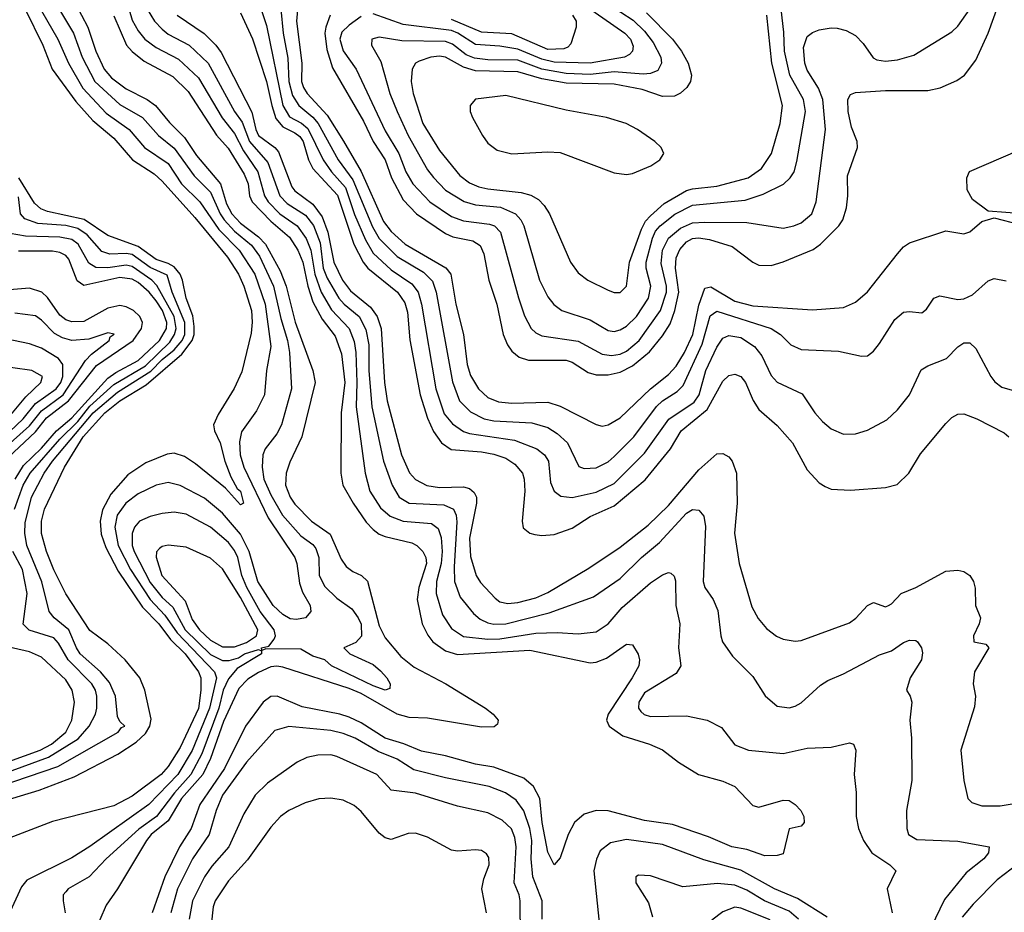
# Model space of a CAD drawing. Header units: inches. Extents: x 1308407 to 1441228, y 959628 to 1036311.
# Tile 680 of 729: x 1405697 to 1408964, y 1021852 to 1024815. Entities that reach past the tile are written whole.
import ezdxf

# ---------------------------------------------------------------- set-up
doc = ezdxf.new("R2010")
doc.units = ezdxf.units.IN
doc.header["$MEASUREMENT"] = 0
doc.layers.add('B4002', color=7, linetype='Continuous')

msp = doc.modelspace()

# ---------------------------------------------------------------- linework, layer by layer
at = {"layer": 'B4002', "color": 5}
for points, elevation in [([(1406451.7, 1024990), (1406515.8, 1024795.8), (1406570, 1024529.5), (1406592.3, 1024492.3), (1406631.7, 1024471.7), (1406653.4, 1024453.4), (1406703.8, 1024350), (1406732.1, 1024310), (1406778, 1024258), (1406808.2, 1024168.2), (1406844.1, 1024084.1), (1406870, 1024039.5), (1406930, 1023984.1), (1406998.1, 1023938.1), (1407019.7, 1023910), (1407030.9, 1023870), (1407077.4, 1023590), (1407106, 1023506), (1407133.1, 1023473.1), (1407170, 1023447.6), (1407190, 1023441), (1407339.3, 1023419.3), (1407413.2, 1023390), (1407439, 1023370), (1407451.4, 1023350), (1407458.4, 1023278.4), (1407470, 1023250.2), (1407492.8, 1023232.8), (1407530, 1023228.4), (1407610, 1023246.9), (1407670, 1023275.2), (1407770, 1023376.3), (1407851.2, 1023488.8), (1407935.1, 1023544.9), (1407952.1, 1023570), (1407973.9, 1023650), (1408010, 1023728.1), (1408030, 1023757.2), (1408050, 1023766.2), (1408090, 1023759.7), (1408135.4, 1023730), (1408159.4, 1023699.4), (1408190, 1023633.8), (1408210, 1023611.1), (1408293.3, 1023573.3), (1408335.5, 1023510), (1408360.9, 1023480.9), (1408390, 1023456.5), (1408430, 1023439.2), (1408470, 1023440.7), (1408510, 1023452), (1408573.9, 1023486.1), (1408610, 1023519.6), (1408649.8, 1023570), (1408687.7, 1023652.3), (1408710, 1023665.8), (1408772.6, 1023690), (1408810, 1023728.7), (1408830, 1023742.3), (1408850, 1023742.7), (1408870, 1023723.6), (1408919.3, 1023630), (1408932.8, 1023612.8), (1408955.5, 1023595.5), (1408990, 1023585.5)], 2640), ([(1406555.8, 1024930), (1406571.7, 1024770), (1406587.4, 1024687.4), (1406590, 1024610), (1406602.9, 1024563), (1406623, 1024530), (1406670, 1024491.5), (1406687, 1024470), (1406754, 1024350), (1406803.1, 1024283.1), (1406867.3, 1024127.3), (1406890, 1024088.2), (1406950, 1024028.2), (1407037.1, 1023977.1), (1407067, 1023947), (1407079.5, 1023910), (1407133.1, 1023613.1), (1407157, 1023550), (1407192.9, 1023512.9), (1407238.2, 1023490), (1407270, 1023483.5), (1407396.4, 1023476.4), (1407450, 1023461.2), (1407480.9, 1023440.9), (1407515.1, 1023410), (1407552.3, 1023332.3), (1407570, 1023325.2), (1407610, 1023327.8), (1407650, 1023346.8), (1407670, 1023364.4), (1407734.6, 1023430), (1407810, 1023530.5), (1407830.4, 1023550), (1407878.9, 1023581.1), (1407899, 1023601), (1407961.7, 1023738.3), (1407987.9, 1023832.1), (1408010, 1023847.1), (1408190.2, 1023790), (1408222, 1023770), (1408255.4, 1023735.4), (1408290, 1023719.8), (1408414, 1023714), (1408490, 1023698.3), (1408510, 1023698.7), (1408530, 1023714), (1408550, 1023739.5), (1408600.6, 1023819.4), (1408630, 1023843.9), (1408650, 1023846.2), (1408690, 1023841.8), (1408706.2, 1023853.9), (1408730, 1023890.3), (1408750, 1023897.8), (1408810, 1023886), (1408830, 1023888), (1408858.1, 1023901.9), (1408910, 1023948.2), (1408930, 1023955.9), (1408970, 1023948.1)], 2660), ([(1406047.9, 1024890), (1406070, 1024813), (1406090, 1024777.5), (1406112.9, 1024750), (1406150, 1024721.8), (1406223.7, 1024683.7), (1406290, 1024621.9), (1406368.7, 1024488.7), (1406410, 1024436.5), (1406439.6, 1024379.6), (1406487.5, 1024310), (1406509.8, 1024230), (1406522.1, 1024210), (1406560.4, 1024170), (1406617.4, 1024130), (1406648, 1024088), (1406663.2, 1024050), (1406676.7, 1023970), (1406697.4, 1023910), (1406731.6, 1023851.6), (1406790.2, 1023790.2), (1406806.5, 1023746.5), (1406812.5, 1023710), (1406816, 1023610), (1406813.6, 1023530), (1406843, 1023310), (1406859.3, 1023250), (1406894.2, 1023194.2), (1406926.6, 1023166.6), (1406970, 1023150.7), (1407063.1, 1023143.1), (1407086.1, 1023126.1), (1407096, 1023096), (1407099.5, 1023050), (1407095.8, 1023010), (1407080.2, 1022950), (1407079, 1022910), (1407099.6, 1022839.6), (1407130, 1022793.8), (1407170, 1022768), (1407250, 1022758.3), (1407290, 1022760), (1407410, 1022778.3), (1407480.9, 1022780.9), (1407550, 1022776), (1407610, 1022783.4), (1407650, 1022809.1), (1407696.7, 1022863.3), (1407790, 1022945.6), (1407830, 1022972.7), (1407850, 1022980.2), (1407857.4, 1022977.4), (1407868.3, 1022968.3), (1407872.6, 1022952.6), (1407874.3, 1022870), (1407887.3, 1022810), (1407883.6, 1022730), (1407890.9, 1022670), (1407874.9, 1022645.1), (1407770, 1022580.5), (1407752, 1022550), (1407750.2, 1022530), (1407758.2, 1022518.2), (1407768.8, 1022508.8), (1407790, 1022502.4), (1407910, 1022504.1), (1407978, 1022490), (1408026.1, 1022466.1), (1408070, 1022407.5), (1408114.8, 1022390), (1408230, 1022379), (1408310, 1022396.9), (1408390, 1022400.7), (1408450, 1022415), (1408463.8, 1022410), (1408471.1, 1022390), (1408465.6, 1022310), (1408472, 1022250), (1408472.8, 1022170), (1408480.6, 1022130), (1408496.8, 1022090), (1408524.7, 1022050), (1408584.6, 1022010), (1408604.2, 1021990), (1408575.6, 1021930), (1408592.3, 1021850)], 2540), ([(1406727.3, 1024830), (1406712.5, 1024790), (1406710, 1024770), (1406715.8, 1024715.8), (1406734.8, 1024654.8), (1406837.6, 1024477.6), (1406869.8, 1024410), (1406909.3, 1024350), (1406930.3, 1024290), (1406970, 1024216.8), (1407014, 1024170), (1407110, 1024104.8), (1407134.5, 1024094.5), (1407201.2, 1024081.2), (1407225.4, 1024065.4), (1407237.4, 1024037.4), (1407253.5, 1023950), (1407280.6, 1023870), (1407301.7, 1023770), (1407315.8, 1023735.8), (1407330, 1023714.6), (1407354.4, 1023694.4), (1407385.2, 1023685.2), (1407510, 1023685.2), (1407530, 1023678), (1407583.3, 1023643.3), (1407610, 1023635.8), (1407650, 1023635.8), (1407690, 1023645), (1407730, 1023665.3), (1407787.2, 1023712.8), (1407830, 1023765.1), (1407854.9, 1023805.1), (1407870.8, 1023849.2), (1407883.7, 1023910), (1407873.2, 1023990), (1407875.8, 1024024.2), (1407887.7, 1024052.3), (1407910, 1024077), (1407930, 1024088.3), (1407949.1, 1024090.9), (1407985.5, 1024085.5), (1408061.6, 1024061.6), (1408129.4, 1024009.4), (1408150, 1023999.6), (1408190, 1023998.5), (1408230, 1024010.5), (1408330, 1024052.3), (1408354.5, 1024070), (1408414.7, 1024130), (1408427.8, 1024150), (1408440.2, 1024190), (1408444.6, 1024230), (1408443.9, 1024296.1), (1408476.5, 1024390), (1408476, 1024410), (1408457.4, 1024457.4), (1408446, 1024510), (1408445, 1024550), (1408453.9, 1024566.1), (1408470, 1024572.5), (1408570, 1024579.2), (1408710, 1024579.4), (1408751.5, 1024588.5), (1408806.7, 1024613.2), (1408832.4, 1024630), (1408870, 1024680.2), (1408910.2, 1024769.8), (1408952.8, 1024887.2)], 2720), ([(1407610, 1024894.2), (1407732.7, 1024812.7), (1407770, 1024776.4), (1407798.9, 1024738.9), (1407824.9, 1024690), (1407826.4, 1024670), (1407814.3, 1024645.7), (1407790, 1024635.6), (1407766, 1024634), (1407670, 1024641.4), (1407590, 1024633.2), (1407510, 1024636.3), (1407430, 1024650.5), (1407350, 1024680), (1407250, 1024681), (1407206.7, 1024686.7), (1407178.1, 1024698.1), (1407133.4, 1024733.4), (1407110, 1024742.5), (1406964.9, 1024744.9), (1406890, 1024756.8), (1406865.8, 1024750), (1406864.7, 1024730), (1406895.6, 1024675.6), (1406925.5, 1024570), (1406949.3, 1024510), (1406986.3, 1024430), (1407050, 1024315.9), (1407070, 1024290.6), (1407110, 1024248.9), (1407171.5, 1024211.5), (1407210, 1024199.8), (1407292.3, 1024192.3), (1407342, 1024170), (1407360.4, 1024150), (1407369.6, 1024130), (1407422.2, 1023950), (1407450, 1023895.2), (1407469.7, 1023869.7), (1407496.5, 1023850), (1407590, 1023818.2), (1407650, 1023782.6), (1407670, 1023779.6), (1407690, 1023785), (1407710, 1023797.1), (1407743.5, 1023830), (1407783.6, 1023890), (1407791.7, 1023930), (1407775.7, 1023990), (1407775.7, 1024010), (1407796.4, 1024090), (1407807.3, 1024112.7), (1407822.6, 1024130), (1407871.1, 1024168.9), (1407930, 1024198.6), (1408103.9, 1024216.1), (1408164.3, 1024235.7), (1408230.9, 1024269.1), (1408253.7, 1024290), (1408266.3, 1024310), (1408275.8, 1024344.2), (1408304, 1024510), (1408297.4, 1024550), (1408252.5, 1024630), (1408234.6, 1024710), (1408233, 1024773), (1408223.9, 1024850)], 2760), ([(1405715.8, 1024850), (1405773.8, 1024730), (1405804.9, 1024650), (1405883.5, 1024543.5), (1405940, 1024480), (1406010, 1024420.9), (1406071.7, 1024350), (1406143.6, 1024303.6), (1406170, 1024279.1), (1406278.6, 1024158.6), (1406386.3, 1024026.3), (1406423, 1023970), (1406440.6, 1023930), (1406465.9, 1023850), (1406469, 1023811), (1406465.3, 1023774.7), (1406434, 1023646), (1406409.3, 1023590.7), (1406355.3, 1023504.7), (1406340.4, 1023470), (1406343.4, 1023450), (1406362.7, 1023410), (1406377.9, 1023350), (1406397.6, 1023297.6), (1406419, 1023259), (1406430.4, 1023250), (1406440.3, 1023210), (1406430, 1023204.1), (1406380, 1023260), (1406280.9, 1023340.9), (1406244.5, 1023364.5), (1406210, 1023376.2), (1406186.8, 1023373.2), (1406115.7, 1023344.3), (1406055.7, 1023304.3), (1406000.2, 1023239.8), (1405971.6, 1023188.4), (1405964.4, 1023150), (1405967.4, 1023107.4), (1405983, 1023063), (1406024.4, 1022984.4), (1406104.7, 1022864.7), (1406158.4, 1022810), (1406197.8, 1022757.8), (1406246.6, 1022710), (1406290.1, 1022650), (1406298.1, 1022630), (1406298.5, 1022590), (1406290, 1022528.5), (1406230, 1022399.4), (1406190, 1022336.4), (1406166.4, 1022310), (1406070, 1022237.9), (1406010, 1022205.8), (1405806.5, 1022153.5), (1405617.9, 1022082.1)], 2420), ([(1405816.6, 1024870), (1405875.3, 1024770), (1405904.7, 1024690), (1405946.1, 1024610), (1406030, 1024532.7), (1406105, 1024490), (1406158, 1024430), (1406210, 1024388.6), (1406276, 1024296), (1406330, 1024241.7), (1406362.1, 1024170), (1406375.7, 1024150), (1406410, 1024112.5), (1406466, 1024066), (1406492.5, 1024030), (1406539.4, 1023930), (1406563.4, 1023823.4), (1406585.6, 1023750), (1406592.4, 1023710), (1406598.9, 1023590), (1406566, 1023470), (1406550, 1023440.2), (1406511.8, 1023390), (1406503.8, 1023370), (1406501.4, 1023330), (1406507.5, 1023290), (1406530, 1023237.4), (1406569.5, 1023170), (1406630, 1023101.2), (1406670, 1023072.9), (1406679.8, 1023059.8), (1406689.7, 1023030), (1406691.4, 1022970), (1406710, 1022933.7), (1406750, 1022894.8), (1406799.1, 1022859.1), (1406820.3, 1022830), (1406830, 1022808), (1406831, 1022769), (1406812.5, 1022747.5), (1406773, 1022730), (1406792.9, 1022710), (1406870, 1022674.1), (1406894.1, 1022654.1), (1406915.5, 1022630), (1406926.1, 1022610), (1406925.1, 1022594.9), (1406910, 1022589.5), (1406870, 1022603.5), (1406731.5, 1022670), (1406710, 1022689.9), (1406670, 1022702.4), (1406630, 1022725.3), (1406513.7, 1022726.4), (1406501, 1022721), (1406499.6, 1022730), (1406524.2, 1022735.8), (1406541.1, 1022758.9), (1406546.4, 1022770), (1406541.5, 1022790), (1406495.3, 1022850), (1406451.4, 1022930), (1406434.4, 1022970), (1406420.6, 1023030), (1406410, 1023053.3), (1406390, 1023079.7), (1406329.9, 1023130), (1406250, 1023173.9), (1406210, 1023179.9), (1406170, 1023175.5), (1406130, 1023165.6), (1406095, 1023150), (1406077.9, 1023130), (1406070.7, 1023109.3), (1406070.9, 1023070), (1406077, 1023050), (1406130, 1022947.2), (1406170, 1022897), (1406205.1, 1022865.1), (1406245.8, 1022790), (1406330, 1022707.5), (1406370, 1022688.2), (1406392.5, 1022687.5), (1406422.7, 1022697.3), (1406442.9, 1022710), (1406490, 1022724.7), (1406499.6, 1022719.6), (1406499.1, 1022710), (1406418.6, 1022661.4), (1406390, 1022627.4), (1406372.8, 1022590), (1406357.9, 1022530), (1406302.1, 1022377.9), (1406265.1, 1022310), (1406211.2, 1022248.8), (1406151, 1022170), (1406092.2, 1022127.8), (1405984.5, 1022030), (1405927.3, 1021970), (1405858.6, 1021930), (1405850, 1021920.4), (1405842, 1021910), (1405841, 1021890), (1405847.8, 1021850)], 2460), ([(1405881.4, 1024870), (1405923.1, 1024790), (1405949.8, 1024710), (1405977.6, 1024650), (1406002.2, 1024622.2), (1406050, 1024584.6), (1406119.8, 1024550), (1406148.3, 1024530), (1406193.9, 1024473.9), (1406244.1, 1024424.1), (1406283.6, 1024363.6), (1406363.9, 1024270), (1406383.5, 1024203.5), (1406401.2, 1024170), (1406430, 1024139.3), (1406490, 1024093.5), (1406512.5, 1024070), (1406561.5, 1023981.5), (1406581.5, 1023930), (1406611, 1023811), (1406670.1, 1023650), (1406677.7, 1023610), (1406633.8, 1023430), (1406593.7, 1023346.3), (1406581.2, 1023310), (1406579.5, 1023270), (1406594.4, 1023230), (1406610, 1023206.5), (1406665.6, 1023150), (1406726.9, 1023106.9), (1406763.9, 1023023.9), (1406780.1, 1023000.1), (1406803, 1022983), (1406831, 1022970), (1406851.3, 1022951.3), (1406890, 1022802.5), (1406910, 1022763.6), (1406961.5, 1022701.5), (1407005.7, 1022665.7), (1407111.3, 1022610), (1407242.6, 1022530), (1407267.8, 1022510), (1407284.2, 1022490), (1407283, 1022477), (1407271.8, 1022468.2), (1407230, 1022466.9), (1407050, 1022496.6), (1406990, 1022499), (1406950, 1022510.2), (1406830, 1022578), (1406790, 1022595.1), (1406570, 1022666.1), (1406550, 1022669.4), (1406530, 1022666.5), (1406490, 1022648), (1406453.9, 1022626.1), (1406424.7, 1022595.3), (1406374, 1022486), (1406330, 1022362.6), (1406304.5, 1022310), (1406233.9, 1022230), (1406190, 1022155.8), (1406133.8, 1022110), (1406117.6, 1022090), (1406022.1, 1021930), (1405984.6, 1021875.4), (1405921.2, 1021730)], 2480), ([(1406120.1, 1024850), (1406144.6, 1024810), (1406170, 1024782.7), (1406190, 1024766.9), (1406259.4, 1024730), (1406322.4, 1024670), (1406410, 1024510.1), (1406434.9, 1024474.9), (1406459.7, 1024410), (1406521, 1024341), (1406560.9, 1024230), (1406584.6, 1024204.6), (1406645.4, 1024165.4), (1406671.8, 1024131.8), (1406693.7, 1024073.7), (1406704.6, 1023990), (1406717.3, 1023957.3), (1406756.4, 1023890), (1406773.9, 1023870), (1406823.7, 1023830), (1406846.2, 1023786.2), (1406856, 1023736), (1406856.1, 1023650), (1406865.4, 1023530), (1406904.3, 1023350), (1406932.8, 1023270), (1406956.2, 1023230), (1406990, 1023210.1), (1407104.8, 1023204.8), (1407136.8, 1023190), (1407145.2, 1023170), (1407147.6, 1023147.6), (1407138.6, 1022998.6), (1407140.1, 1022950), (1407158.2, 1022898.2), (1407203.4, 1022843.4), (1407225.2, 1022825.2), (1407250, 1022813.1), (1407270, 1022808.6), (1407310, 1022809.6), (1407454.3, 1022845.7), (1407600.5, 1022899.5), (1407690, 1022960.4), (1407759.9, 1023030), (1407820.1, 1023079.9), (1407910, 1023177), (1407930, 1023188.5), (1407950, 1023186.9), (1407967.3, 1023167.3), (1407972.4, 1023132.4), (1407964.7, 1022950), (1407970.9, 1022930), (1407998.4, 1022890), (1408014.1, 1022854.1), (1408023, 1022770), (1408029.3, 1022750), (1408061.8, 1022701.8), (1408130, 1022634.6), (1408170.8, 1022570.8), (1408210, 1022536.5), (1408250, 1022531.3), (1408270, 1022536.9), (1408290, 1022547.9), (1408354.2, 1022605.8), (1408378.1, 1022621.9), (1408430, 1022644), (1408550, 1022707.2), (1408590, 1022720.2), (1408630, 1022747.1), (1408650, 1022755.5), (1408670, 1022754.6), (1408675.8, 1022750), (1408688.9, 1022730), (1408693, 1022713), (1408689.3, 1022690), (1408652.2, 1022630), (1408639, 1022590), (1408651.7, 1022570), (1408657.2, 1022550), (1408650.2, 1022490), (1408655.8, 1022430), (1408657.4, 1022290), (1408639, 1022190), (1408640.9, 1022130), (1408646.2, 1022110), (1408673.3, 1022093.3), (1408810, 1022088.2), (1408914, 1022070), (1408912.1, 1022050), (1408895.8, 1022030), (1408837.2, 1021982.8), (1408765.1, 1021894.9), (1408719.8, 1021800.2)], 2560), ([(1406620.6, 1024859.4), (1406615.8, 1024810), (1406632.8, 1024670), (1406632.5, 1024610), (1406638.5, 1024590), (1406651.1, 1024570), (1406717.3, 1024497.3), (1406771.5, 1024411.5), (1406830.3, 1024310.3), (1406904.6, 1024144.6), (1406930, 1024112.1), (1406976.1, 1024070), (1407111.2, 1023991.3), (1407127.2, 1023970), (1407144.3, 1023870), (1407169.7, 1023770), (1407181.6, 1023670), (1407193.5, 1023633.5), (1407219.1, 1023590), (1407250, 1023561), (1407286.4, 1023546.4), (1407330, 1023542.1), (1407450, 1023545.1), (1407490, 1023531.8), (1407610, 1023470.8), (1407630, 1023465.7), (1407650, 1023469.5), (1407690, 1023493.3), (1407790, 1023589), (1407850, 1023637.1), (1407874.9, 1023665.1), (1407902.7, 1023710), (1407930.6, 1023770), (1407950, 1023867), (1407970, 1023923.4), (1407990, 1023927.7), (1408070, 1023880.7), (1408130, 1023864.8), (1408328, 1023852), (1408430, 1023859.8), (1408470, 1023876.8), (1408510, 1023910.9), (1408610, 1024037.6), (1408630, 1024060.7), (1408650, 1024074.2), (1408770, 1024114.4), (1408830, 1024103.9), (1408850, 1024110.3), (1408890, 1024145.3), (1408930, 1024157.3), (1409015.4, 1024135.4)], 2680), ([(1406830, 1024825.7), (1406790, 1024796.9), (1406766.6, 1024773.4), (1406759.5, 1024750), (1406770, 1024710.8), (1406814, 1024650), (1406910, 1024446.1), (1406955.7, 1024370), (1406977.9, 1024310), (1407002.1, 1024270), (1407058.2, 1024210), (1407130, 1024161.6), (1407170, 1024146.6), (1407256.1, 1024136.1), (1407272.1, 1024130), (1407293, 1024110), (1407351.7, 1023891.7), (1407371.6, 1023831.6), (1407394.3, 1023790), (1407410, 1023775.3), (1407430, 1023765.3), (1407550, 1023748.1), (1407630, 1023704.6), (1407660.6, 1023700.6), (1407690, 1023705.1), (1407710, 1023714.9), (1407752.5, 1023750), (1407823.6, 1023850), (1407842.8, 1023910), (1407843.1, 1023930), (1407825.3, 1024005.3), (1407830.4, 1024050), (1407849.9, 1024090), (1407890, 1024122.3), (1407930, 1024140.2), (1407970, 1024142.3), (1408110, 1024141.6), (1408230, 1024123.1), (1408266, 1024130), (1408290, 1024140.9), (1408325.5, 1024170), (1408339.7, 1024210), (1408371.1, 1024450), (1408362.3, 1024550), (1408347.2, 1024587.2), (1408310, 1024647.2), (1408302.7, 1024670), (1408298, 1024722), (1408310, 1024758.6), (1408327.8, 1024772.2), (1408350, 1024780.9), (1408390, 1024787.6), (1408410, 1024786.4), (1408438.8, 1024778.8), (1408470, 1024761.6), (1408495.6, 1024735.6), (1408528.5, 1024688.5), (1408541.5, 1024681.5), (1408570, 1024677.2), (1408610, 1024681), (1408663.3, 1024696.7), (1408790, 1024774.1), (1408810, 1024792.6), (1408849.2, 1024850)], 2740), ([(1407570, 1024863.4), (1407704.7, 1024770), (1407723.7, 1024750), (1407732.7, 1024727.3), (1407730.7, 1024710), (1407720.5, 1024699.5), (1407703.6, 1024690), (1407590, 1024669.8), (1407470, 1024674.2), (1407430, 1024683.4), (1407350, 1024717.1), (1407290, 1024727.2), (1407210, 1024732.5), (1407150.4, 1024770.4), (1407130, 1024778.2), (1406970, 1024798.3), (1406870, 1024834)], 2740), ([(1405770, 1024844.4), (1405823.6, 1024750), (1405859.5, 1024670), (1405907.3, 1024587.3), (1405983.9, 1024503.9), (1406060.1, 1024450), (1406111.5, 1024390), (1406190, 1024337), (1406233.7, 1024270), (1406295.1, 1024210), (1406357.9, 1024117.9), (1406425, 1024050), (1406477.3, 1023970), (1406511.8, 1023870), (1406530.4, 1023729.6), (1406516.1, 1023650), (1406509.6, 1023570), (1406483, 1023517), (1406433.2, 1023446.8), (1406426.5, 1023413.5), (1406428.4, 1023370), (1406441.1, 1023330), (1406521.6, 1023161.6), (1406609.6, 1023030), (1406616.5, 1023010), (1406625.1, 1022945.1), (1406635.1, 1022915.1), (1406661.2, 1022870), (1406663.2, 1022850), (1406645.5, 1022830), (1406616.1, 1022823.9), (1406594.3, 1022825.7), (1406570, 1022840.5), (1406538.2, 1022870), (1406487.8, 1022950), (1406458.9, 1023050), (1406430, 1023107.1), (1406370, 1023177.4), (1406310, 1023227.2), (1406230, 1023269), (1406190, 1023279.2), (1406150, 1023270.3), (1406090, 1023240.9), (1406049, 1023210), (1406021.1, 1023170), (1406012.8, 1023130), (1406024.1, 1023070), (1406064.4, 1022990), (1406129.8, 1022890), (1406178.3, 1022838.3), (1406219.4, 1022779.4), (1406343.3, 1022650), (1406349.8, 1022630), (1406327.5, 1022530), (1406270, 1022389.6), (1406221.4, 1022310), (1406125.8, 1022210), (1405930, 1022070.3), (1405870, 1022033.4), (1405721.4, 1021958.6), (1405703.7, 1021936.3), (1405665.6, 1021854.4)], 2440), ([(1406010, 1024827.3), (1406051.5, 1024730), (1406070, 1024708.6), (1406110, 1024677.2), (1406205.7, 1024625.7), (1406256.5, 1024576.5), (1406350, 1024431.7), (1406388.4, 1024388.4), (1406441.7, 1024301.7), (1406455, 1024270), (1406459.8, 1024230), (1406468.1, 1024210), (1406530, 1024146), (1406592.4, 1024092.4), (1406620.3, 1024050), (1406636.7, 1024010), (1406653.5, 1023930), (1406670, 1023878.7), (1406701.1, 1023821.1), (1406743.9, 1023763.9), (1406765.2, 1023705.2), (1406775.6, 1023610), (1406764.4, 1023510), (1406763.3, 1023310), (1406769.2, 1023270), (1406803.8, 1023210), (1406847.2, 1023147.2), (1406870, 1023122.5), (1406890, 1023107.2), (1406910, 1023098.9), (1406998.6, 1023078.6), (1407014.6, 1023070), (1407034.7, 1023050), (1407044.6, 1023030), (1407047.3, 1023010), (1407021.1, 1022930), (1407015.6, 1022890), (1407033.1, 1022810), (1407051.7, 1022771.7), (1407068.2, 1022750), (1407110, 1022720.4), (1407150, 1022707.9), (1407390, 1022722.2), (1407590, 1022680.1), (1407610, 1022682.6), (1407643.8, 1022696.2), (1407710, 1022742), (1407730, 1022739.5), (1407749.3, 1022709.3), (1407753.7, 1022690), (1407751.6, 1022670), (1407729.7, 1022630), (1407649.5, 1022510), (1407644.5, 1022490), (1407652.8, 1022470), (1407698.2, 1022438.2), (1407787, 1022410), (1407830, 1022391.6), (1407883.1, 1022350), (1407949.2, 1022309.2), (1408030, 1022287.3), (1408070.2, 1022270), (1408130, 1022207), (1408150, 1022200.8), (1408230, 1022224.5), (1408250, 1022223.2), (1408270, 1022210.3), (1408288.8, 1022190), (1408298.9, 1022170), (1408300.4, 1022150), (1408290, 1022138.4), (1408250.4, 1022129.6), (1408230, 1022046.6), (1408210, 1022040.5), (1408170, 1022039.3), (1408110, 1022060.2), (1408060.5, 1022070), (1407982.5, 1022102.5), (1407863.1, 1022143.1), (1407770, 1022157), (1407650, 1022189.2), (1407610, 1022190.6), (1407570, 1022178.1), (1407538.2, 1022150), (1407516.8, 1022110), (1407490, 1022033), (1407470, 1022009.6), (1407450, 1022052), (1407430.5, 1022150), (1407422.9, 1022230), (1407402.5, 1022270), (1407370, 1022297.4), (1407270, 1022334), (1407210, 1022343.8), (1407110, 1022371.8), (1407030, 1022387.4), (1406971.6, 1022411.6), (1406910, 1022430.2), (1406830, 1022481.2), (1406790, 1022500.2), (1406759.8, 1022510), (1406634.1, 1022534.1), (1406551, 1022570), (1406530, 1022568.4), (1406505.3, 1022550), (1406446, 1022470), (1406377.2, 1022330), (1406294.4, 1022210), (1406266.4, 1022130), (1406227.6, 1022070), (1406178.4, 1021970), (1406137.2, 1021850)], 2520), ([(1406219.8, 1024830), (1406308.9, 1024768.9), (1406347.6, 1024730), (1406365.4, 1024705.4), (1406467.9, 1024507.9), (1406480.8, 1024450), (1406489.8, 1024430), (1406543.9, 1024390), (1406555.9, 1024375.9), (1406599.8, 1024259.8), (1406610, 1024246.8), (1406670, 1024201.9), (1406700.4, 1024160.4), (1406719.5, 1024110), (1406739.6, 1024010), (1406768.6, 1023950), (1406794.9, 1023914.9), (1406860.9, 1023860.9), (1406882.8, 1023830), (1406896.3, 1023790), (1406907.7, 1023610), (1406916.1, 1023550), (1406964.2, 1023370), (1406991.1, 1023311.1), (1407010, 1023288.6), (1407048.4, 1023268.4), (1407090, 1023262.6), (1407170, 1023264.7), (1407190, 1023259), (1407205.4, 1023245.4), (1407212.7, 1023230), (1407212.9, 1023210), (1407190, 1023094), (1407193, 1023033), (1407211.6, 1022970), (1407226.6, 1022946.6), (1407274.3, 1022894.3), (1407290, 1022883.1), (1407316.7, 1022876.7), (1407350, 1022880.5), (1407410, 1022895.9), (1407450, 1022913.3), (1407585.7, 1022994.3), (1407690, 1023063.6), (1407782.8, 1023137.2), (1407850, 1023202.2), (1407950, 1023320.4), (1408010, 1023373.6), (1408030, 1023375.4), (1408050, 1023363.8), (1408060.9, 1023350), (1408075.4, 1023310), (1408077.9, 1023210), (1408069, 1023110), (1408083.9, 1023010), (1408126.4, 1022866.4), (1408147.4, 1022827.4), (1408174.6, 1022794.6), (1408208.6, 1022768.6), (1408230, 1022759), (1408270, 1022751.8), (1408290, 1022754.5), (1408450, 1022812.5), (1408471.7, 1022828.3), (1408510, 1022870.2), (1408530, 1022880.2), (1408570, 1022865.8), (1408579.5, 1022870), (1408590, 1022875.6), (1408622.2, 1022910), (1408670.3, 1022929.7), (1408770, 1022983.9), (1408810, 1022988.1), (1408830, 1022983.2), (1408850.1, 1022970.1), (1408861.8, 1022950), (1408867.7, 1022927.7), (1408868.6, 1022870), (1408884.5, 1022830), (1408880.5, 1022810), (1408861.6, 1022770), (1408863, 1022750), (1408902.6, 1022742.6), (1408912.3, 1022730), (1408865.2, 1022650), (1408860.7, 1022610), (1408868.1, 1022570), (1408865.5, 1022534.5), (1408819.7, 1022390), (1408829.3, 1022289.3), (1408842.8, 1022230), (1408856.8, 1022216.8), (1408890, 1022205.7), (1408950, 1022205.5), (1409050, 1022221.9)], 2580), ([(1406430, 1024837), (1406470, 1024751), (1406516.6, 1024610), (1406533.3, 1024530), (1406547.1, 1024487.1), (1406570, 1024458.5), (1406610, 1024439.5), (1406626.5, 1024426.5), (1406637.3, 1024410), (1406656, 1024350), (1406670, 1024320.9), (1406751.7, 1024231.7), (1406805.5, 1024070), (1406836.4, 1024010), (1406852.8, 1023990), (1406950.4, 1023910), (1406975.2, 1023875.2), (1406984.2, 1023844.2), (1406992, 1023752), (1407025.7, 1023570), (1407050, 1023491.8), (1407070, 1023448.1), (1407096.6, 1023410), (1407128.7, 1023388.7), (1407230, 1023380.5), (1407270, 1023372.9), (1407310, 1023359.3), (1407339.9, 1023339.9), (1407365.2, 1023310), (1407371.4, 1023290), (1407372.9, 1023250), (1407364.5, 1023150), (1407367.9, 1023127.9), (1407390, 1023110.2), (1407406.3, 1023106.3), (1407430, 1023102.8), (1407470, 1023105.6), (1407530, 1023127.4), (1407590, 1023165.5), (1407670, 1023201.7), (1407773, 1023287), (1407856.9, 1023390), (1407891.4, 1023450), (1407978.7, 1023521.3), (1408030, 1023614.7), (1408050, 1023634.3), (1408070, 1023638.2), (1408090, 1023630.2), (1408105.3, 1023610), (1408130.4, 1023550.4), (1408150, 1023520.5), (1408210, 1023467.5), (1408261.7, 1023410), (1408310, 1023320.7), (1408350, 1023278), (1408370, 1023264.9), (1408390, 1023256.9), (1408453.7, 1023253.7), (1408570, 1023261.6), (1408608.1, 1023271.9), (1408647.4, 1023310), (1408685.8, 1023374.2), (1408770, 1023474.2), (1408790, 1023494.2), (1408810, 1023505.8), (1408830, 1023506.2), (1408873.1, 1023490), (1408963.8, 1023443.8), (1408979.1, 1023430)], 2620), ([(1407777.3, 1024837.3), (1407863.1, 1024750), (1407893.1, 1024710), (1407915, 1024670), (1407926.3, 1024630), (1407922.7, 1024610), (1407910.9, 1024590), (1407889.7, 1024570.3), (1407870, 1024561.1), (1407830, 1024560.1), (1407762.7, 1024582.7), (1407670, 1024600.8), (1407510, 1024603.9), (1407430, 1024617.8), (1407350, 1024641.9), (1407210, 1024644.8), (1407170, 1024656.7), (1407110, 1024690.5), (1407090, 1024693.8), (1407061.7, 1024690), (1407022.6, 1024677.4), (1407010.1, 1024669.9), (1406999, 1024650), (1406996.6, 1024610), (1407002.4, 1024570), (1407034.6, 1024470), (1407090, 1024380.1), (1407157.9, 1024298), (1407190, 1024272.8), (1407220.2, 1024260.2), (1407250, 1024253.1), (1407361.4, 1024241.4), (1407392.8, 1024232.8), (1407418.4, 1024218.4), (1407437.9, 1024197.9), (1407454.6, 1024170), (1407524.3, 1024010), (1407550, 1023974), (1407582, 1023950), (1407650, 1023917.5), (1407670, 1023909.2), (1407690, 1023909.2), (1407710.5, 1023930), (1407720.8, 1024010), (1407760.1, 1024119.9), (1407774.1, 1024145.9), (1407790, 1024163.6), (1407835.7, 1024204.3), (1407910, 1024248), (1407930, 1024253.8), (1408010, 1024261.8), (1408114.5, 1024290), (1408158.7, 1024321.3), (1408191.3, 1024370), (1408220.5, 1024470), (1408228.4, 1024530), (1408192.3, 1024670), (1408175.8, 1024830)], 2780), ([(1407531.3, 1024830), (1407543, 1024810), (1407543.5, 1024790), (1407525.5, 1024734.5), (1407516.1, 1024723.9), (1407502.3, 1024717.7), (1407450, 1024715.3), (1407330, 1024767.4), (1407230, 1024773.3), (1407130, 1024815.6)], 2720), ([(1409028, 1024170), (1408910, 1024178.7), (1408858.1, 1024218.1), (1408840.6, 1024250), (1408839.2, 1024290), (1408849, 1024311), (1409010, 1024380.2)], 2680), ([(1405538.9, 1022190), (1405762.3, 1022257.7), (1405877.9, 1022302.1), (1406023.2, 1022376.8), (1406083.2, 1022416.8), (1406115, 1022445.1), (1406129.3, 1022470), (1406133.7, 1022493.7), (1406113, 1022590), (1406096.2, 1022630), (1406047.1, 1022690), (1405990, 1022742.8), (1405930, 1022788), (1405850, 1022909.2), (1405810, 1022989), (1405785.9, 1023050), (1405769.9, 1023109.9), (1405769.1, 1023150), (1405779.1, 1023190), (1405845.7, 1023330), (1405907.8, 1023430), (1405980.2, 1023510), (1406030, 1023550.2), (1406117.3, 1023602.7), (1406235.7, 1023704.3), (1406270, 1023750), (1406276, 1023770), (1406276.4, 1023796.4), (1406271.5, 1023831.5), (1406249.4, 1023890), (1406237.7, 1023950), (1406229.4, 1023970), (1406210, 1023994.1), (1406190, 1024005.8), (1406150, 1024018.5), (1406090, 1024061.9), (1405990, 1024097.9), (1405911.7, 1024151.7), (1405790, 1024177.6), (1405767, 1024187), (1405745.9, 1024205.9), (1405694.2, 1024290)], 2420), ([(1405190, 1022120.8), (1405823.6, 1022336.4), (1406023.9, 1022450), (1406034.7, 1022465.3), (1406045.6, 1022470), (1406030, 1022485.6), (1406021.8, 1022501.8), (1406014.9, 1022570), (1405994.9, 1022614.9), (1405965.9, 1022650), (1405898.3, 1022710), (1405885.2, 1022730), (1405860.2, 1022790), (1405812.1, 1022830), (1405795.3, 1022850), (1405770.7, 1022949.3), (1405720.6, 1023070), (1405714.2, 1023110), (1405715.5, 1023144.5), (1405736.1, 1023230), (1405778.3, 1023310), (1405806.2, 1023350), (1405941, 1023510), (1406021.8, 1023578.2), (1406132.3, 1023647.7), (1406170, 1023686.5), (1406210, 1023718.4), (1406236.1, 1023750), (1406245.1, 1023770), (1406245.2, 1023810), (1406203.2, 1023910), (1406186.5, 1023966.5), (1406130, 1023992), (1406070, 1024034.9), (1406050, 1024038.8), (1405996.1, 1024036.1), (1405970, 1024045.7), (1405921, 1024101), (1405890, 1024121.4), (1405850, 1024131.2), (1405758, 1024138), (1405714.1, 1024154.1), (1405699.7, 1024170), (1405692.9, 1024227.1)], 2440), ([(1405679.7, 1023190), (1405708.9, 1023270), (1405731.8, 1023310), (1405830, 1023422.4), (1405890, 1023481.2), (1405930, 1023531.7), (1406010, 1023604), (1406114.2, 1023665.8), (1406195.1, 1023744.9), (1406211.2, 1023770), (1406216.5, 1023790), (1406209.8, 1023830), (1406152.7, 1023932.7), (1406135.7, 1023950), (1406070, 1023995.2), (1406050, 1023999.9), (1405990, 1023990.8), (1405950, 1023992.2), (1405926.3, 1024006.3), (1405891.4, 1024070), (1405870, 1024084.9), (1405830, 1024093.2), (1405716, 1024096), (1405640.5, 1024110)], 2460), ([(1405682.5, 1023290), (1405710, 1023334.6), (1405770, 1023393.1), (1405819.2, 1023450), (1405870, 1023492.8), (1405990, 1023624.6), (1406016.4, 1023643.6), (1406090, 1023683), (1406160.6, 1023750), (1406184.4, 1023790), (1406185.8, 1023810), (1406171.2, 1023850), (1406150, 1023881.8), (1406127.3, 1023910), (1406090, 1023942), (1406070, 1023953.8), (1406030, 1023959.3), (1405910, 1023932.4), (1405887.4, 1023947.4), (1405859.8, 1024019.8), (1405850, 1024032.3), (1405830, 1024042), (1405806, 1024046), (1405693.1, 1024046.9)], 2480), ([(1405658.5, 1023361.5), (1405750, 1023447), (1405786.7, 1023493.3), (1405859.5, 1023550), (1405952.5, 1023667.5), (1406074.2, 1023750), (1406101.8, 1023790), (1406104.2, 1023810), (1406096, 1023830), (1406074.7, 1023850), (1406050, 1023862.1), (1406030, 1023865.7), (1405990, 1023857.4), (1405910, 1023813), (1405870, 1023811.5), (1405850, 1023818.9), (1405830, 1023834.2), (1405790, 1023892.4), (1405770.7, 1023910.7), (1405730, 1023923.3), (1405650, 1023916.8)], 2520), ([(1405644.9, 1023390), (1405730, 1023466.9), (1405770, 1023516.6), (1405841.6, 1023570), (1405916.1, 1023683.9), (1405935.4, 1023704.5), (1405993.9, 1023750), (1405997.6, 1023762.4), (1406010.6, 1023770.6), (1405990, 1023775), (1405926.2, 1023753.8), (1405870, 1023749.9), (1405838.8, 1023758.8), (1405813, 1023773), (1405770, 1023817.2), (1405750, 1023831.7), (1405680.8, 1023840.8)], 2540), ([(1405595.8, 1023384.2), (1405709.2, 1023490), (1405750, 1023540.3), (1405818.2, 1023590), (1405833.3, 1023610), (1405840.8, 1023630), (1405840.6, 1023670), (1405826.3, 1023690), (1405770, 1023724.4), (1405730, 1023739), (1405650, 1023756)], 2560), ([(1405656.7, 1023490), (1405717.3, 1023562.7), (1405767.9, 1023610), (1405773.1, 1023630), (1405737.6, 1023650), (1405610, 1023668)], 2580), ([(1405616.7, 1022303.3), (1405793, 1022367), (1405891.7, 1022428.3), (1405927.3, 1022470), (1405948.9, 1022510), (1405953.7, 1022530), (1405953.7, 1022570), (1405948.5, 1022590), (1405936.5, 1022610), (1405857.8, 1022690), (1405825.8, 1022745.8), (1405810, 1022763.1), (1405728.3, 1022788.3), (1405708.9, 1022808.9), (1405721.8, 1022910), (1405706.1, 1022990), (1405674.9, 1023050)], 2460), ([(1405595.7, 1022330), (1405765, 1022390), (1405802.3, 1022410), (1405849.9, 1022450), (1405870.3, 1022490), (1405879.5, 1022550), (1405871.6, 1022590), (1405850, 1022623.4), (1405770, 1022699.2), (1405730, 1022716.4), (1405638.1, 1022738.1)], 2480), ([(1407430.8, 1021830), (1407430.9, 1021890), (1407399.3, 1021970), (1407394.5, 1022030), (1407396.8, 1022090), (1407390.1, 1022130.1), (1407370, 1022189.1), (1407344.3, 1022224.3), (1407309, 1022249), (1407255.1, 1022270), (1407110, 1022298.1), (1407005.2, 1022325.2), (1406950, 1022360.1), (1406886.2, 1022386.2), (1406810, 1022429.6), (1406770, 1022446.1), (1406730, 1022455.3), (1406590.6, 1022469.4), (1406543.9, 1022456.1), (1406450, 1022350.4), (1406370, 1022241), (1406348.9, 1022190), (1406326, 1022110), (1406270.5, 1022029.5), (1406220.8, 1021930), (1406198.6, 1021850)], 2540), ([(1407358.9, 1021770), (1407357.6, 1021890), (1407354.1, 1021910), (1407337.4, 1021950), (1407344.2, 1022070), (1407340.4, 1022100.4), (1407328.7, 1022128.7), (1407297.9, 1022157.9), (1407250, 1022182.2), (1407150, 1022204.3), (1407010, 1022247.7), (1406930, 1022257.4), (1406881.8, 1022310), (1406750, 1022368.8), (1406730, 1022374.3), (1406686.1, 1022373.9), (1406650, 1022366), (1406618, 1022350), (1406519.3, 1022280.7), (1406479, 1022241), (1406441.3, 1022178.7), (1406391, 1022070), (1406334.7, 1022005.3), (1406310.5, 1021970), (1406270.7, 1021890), (1406259.2, 1021830)], 2560), ([(1407245.5, 1021850), (1407230.5, 1021930), (1407237.2, 1021962.8), (1407254.5, 1022010), (1407254.2, 1022034.2), (1407246.2, 1022046.2), (1407230, 1022056.8), (1407210, 1022059.8), (1407150, 1022054.8), (1407130, 1022058.6), (1407050, 1022101.6), (1407010, 1022114.4), (1406986.2, 1022113.8), (1406930, 1022094), (1406910, 1022099.3), (1406890, 1022115.3), (1406830, 1022187.3), (1406806.7, 1022206.7), (1406770, 1022224), (1406730, 1022230.7), (1406690, 1022228.4), (1406644, 1022216), (1406590, 1022190.5), (1406562.7, 1022170), (1406530, 1022135.2), (1406453.3, 1022026.7), (1406390, 1021957), (1406346.2, 1021890), (1406338.9, 1021870), (1406332.3, 1021810)], 2580), ([(1408376, 1021836), (1408277.7, 1021897.7), (1408202, 1021930), (1408090, 1021992.6), (1407966.8, 1022026.8), (1407830, 1022077.6), (1407710, 1022094.2), (1407657.1, 1022082.9), (1407623.6, 1022056.4), (1407611.3, 1022028.7), (1407602.1, 1021990), (1407624.5, 1021775.5)], 2540), ([(1409010, 1022013.6), (1408939.8, 1021960.2), (1408860.3, 1021879.7), (1408823.8, 1021836.2)], 2580), ([(1408280.7, 1021830), (1408250, 1021856.2), (1408168.1, 1021890), (1408110, 1021925.2), (1408070, 1021942.1), (1408012.5, 1021947.5), (1407897.3, 1021937.3), (1407790, 1021973.3), (1407750, 1021975.1), (1407742, 1021970), (1407741.6, 1021950), (1407783.7, 1021883.7), (1407796.8, 1021836.8)], 2560), ([(1408187.7, 1021827.7), (1408090, 1021866.4), (1408070, 1021868.9), (1408030, 1021853.4), (1407993.7, 1021826.3)], 2580)]:
    msp.add_lwpolyline(points, dxfattribs=dict(at, elevation=elevation))
for points, elevation in [([(1407310, 1024562.6), (1407209.7, 1024550.3), (1407191.6, 1024530), (1407192, 1024510), (1407199.8, 1024490), (1407232.7, 1024430), (1407250, 1024404.3), (1407281.8, 1024381.8), (1407330, 1024369.7), (1407450, 1024376.4), (1407490, 1024373.3), (1407670, 1024306), (1407710, 1024300.5), (1407730, 1024303.7), (1407790.8, 1024330), (1407820.7, 1024350), (1407834, 1024370), (1407825.8, 1024390), (1407804.6, 1024410), (1407747.4, 1024450), (1407708.9, 1024470), (1407644.7, 1024490), (1407510, 1024514.5)], 2820), ([(1406190, 1023071.2), (1406170, 1023066.2), (1406160.9, 1023059.1), (1406151.6, 1023048.4), (1406149.6, 1023030.4), (1406168.8, 1022970), (1406246, 1022886), (1406270, 1022823.8), (1406293.7, 1022790), (1406330, 1022755.7), (1406370, 1022733.3), (1406410, 1022733.2), (1406450, 1022747.5), (1406482.4, 1022770), (1406487.8, 1022790), (1406430, 1022896.6), (1406370, 1022992.2), (1406330, 1023027), (1406250, 1023064.1)], 2480)]:
    msp.add_lwpolyline(points, close=True, dxfattribs=dict(at, elevation=elevation))

doc.saveas('drawing.dxf')
